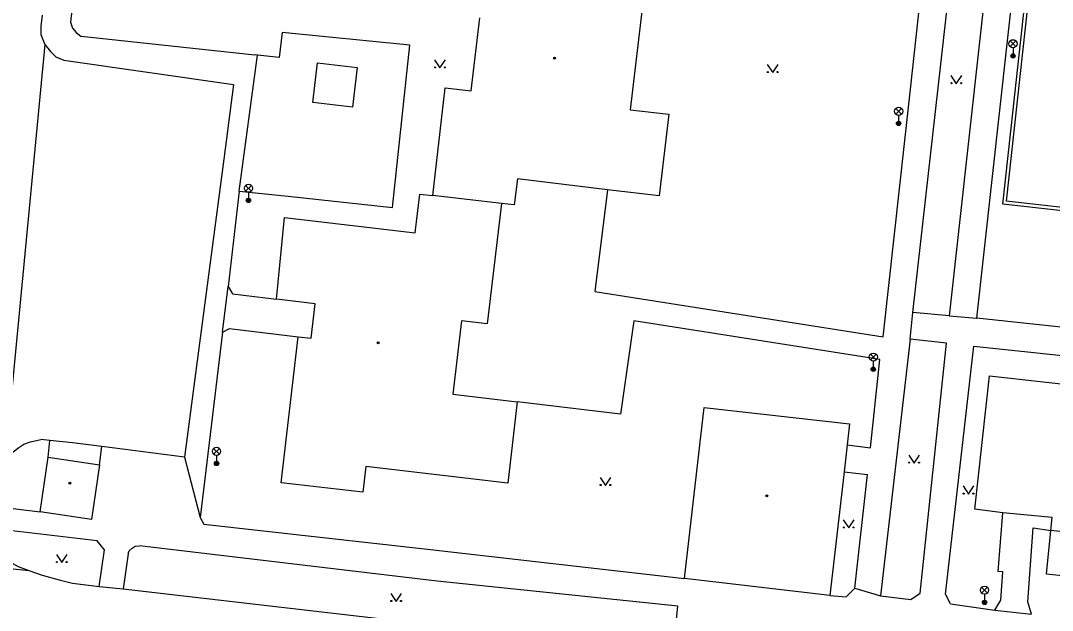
# Model space of a CAD drawing. Extents: x -595546 to -593986, y -1160845 to -1159202.
# Drawn here: x -594384.7 to -594289.5, y -1160322.5 to -1160268 of the extents above; entities that cross this region are included whole.
import ezdxf

# ---------------------------------------------------------------- set-up
doc = ezdxf.new("R2010")
doc.units = 0
for name, color, linetype in [('Level 33', 7, 'Continuous'), ('Level 36', 7, 'Continuous'), ('Level 39', 7, 'Continuous'), ('Specificka linie pasportu komunikaci', 7, 'Continuous'), ('TM - budovy zdene_ betonove - VP', 7, 'Continuous'), ('TM - chodniky - VP', 7, 'Continuous'), ('TM - komunikace - VP', 7, 'Continuous'), ('TM - plot drateny_ kovovy - VP', 7, 'Continuous'), ('TM - plot dreveny - VP', 7, 'Continuous'), ('TM - podezdivka plotu - VP', 7, 'Continuous')]:
    doc.layers.add(name, color=color, linetype=linetype)

msp = doc.modelspace()

# ---------------------------------------------------------------- linework, layer by layer
at = {"layer": 'Level 33'}
for p, q in [((-594293.355, -1160270.37), (-594292.825, -1160269.84)), ((-594293.355, -1160269.84), (-594292.825, -1160270.37)), ((-594293.09, -1160270.48), (-594293.09, -1160271.23)), ((-594303.915, -1160276.61), (-594303.385, -1160276.08)), ((-594303.915, -1160276.08), (-594303.385, -1160276.61)), ((-594303.65, -1160276.72), (-594303.65, -1160277.47)), ((-594363.955, -1160283.72), (-594363.425, -1160283.19)), ((-594363.955, -1160283.19), (-594363.425, -1160283.72)), ((-594363.69, -1160283.83), (-594363.69, -1160284.58)), ((-594306.255, -1160299.32), (-594305.725, -1160298.79)), ((-594306.255, -1160298.79), (-594305.725, -1160299.32)), ((-594305.99, -1160299.43), (-594305.99, -1160300.18)), ((-594366.905, -1160308.02), (-594366.375, -1160307.49)), ((-594366.905, -1160307.49), (-594366.375, -1160308.02)), ((-594366.64, -1160308.13), (-594366.64, -1160308.88)), ((-594295.985, -1160320.85), (-594295.455, -1160320.32)), ((-594295.985, -1160320.32), (-594295.455, -1160320.85)), ((-594295.72, -1160320.96), (-594295.72, -1160321.71))]:
    msp.add_line(p, q, dxfattribs=at)
for centre, radius in [((-594293.09, -1160270.105), 0.375), ((-594293.09, -1160271.23), 0.2), ((-594293.09, -1160271.23), 0.145), ((-594293.09, -1160271.23), 0.0876), ((-594303.65, -1160276.345), 0.375), ((-594303.65, -1160277.47), 0.2), ((-594303.65, -1160277.47), 0.145), ((-594303.65, -1160277.47), 0.0876), ((-594363.69, -1160283.455), 0.375), ((-594363.69, -1160284.58), 0.2), ((-594363.69, -1160284.58), 0.145), ((-594363.69, -1160284.58), 0.0876), ((-594305.99, -1160299.055), 0.375), ((-594305.99, -1160300.18), 0.2), ((-594305.99, -1160300.18), 0.145), ((-594305.99, -1160300.18), 0.0876), ((-594366.64, -1160307.755), 0.375), ((-594366.64, -1160308.88), 0.2), ((-594366.64, -1160308.88), 0.145), ((-594366.64, -1160308.88), 0.0876), ((-594295.72, -1160320.585), 0.375), ((-594295.72, -1160321.71), 0.2), ((-594295.72, -1160321.71), 0.145), ((-594295.72, -1160321.71), 0.0876)]:
    msp.add_circle(centre, radius, dxfattribs=at)
at = {"layer": 'Level 36'}
for points in [[(-594346.51, -1160271.59), (-594346.01, -1160272.34), (-594345.51, -1160271.59)], [(-594315.78, -1160272.02), (-594315.28, -1160272.77), (-594314.78, -1160272.02)], [(-594298.83, -1160273.05), (-594298.33, -1160273.8), (-594297.83, -1160273.05)], [(-594302.72, -1160308.1), (-594302.22, -1160308.85), (-594301.72, -1160308.1)], [(-594331.22, -1160310.17), (-594330.72, -1160310.92), (-594330.22, -1160310.17)], [(-594297.7, -1160310.96), (-594297.2, -1160311.71), (-594296.7, -1160310.96)], [(-594308.76, -1160314.09), (-594308.26, -1160314.84), (-594307.76, -1160314.09)], [(-594381.43, -1160317.29), (-594380.93, -1160318.04), (-594380.43, -1160317.29)], [(-594350.55, -1160320.88), (-594350.05, -1160321.63), (-594349.55, -1160320.88)]]:
    msp.add_lwpolyline(points, dxfattribs=at)
for centre in [(-594346.46, -1160272.29), (-594345.561, -1160272.29), (-594315.73, -1160272.72), (-594314.831, -1160272.72), (-594298.78, -1160273.75), (-594297.881, -1160273.75), (-594302.67, -1160308.8), (-594301.771, -1160308.8), (-594331.17, -1160310.87), (-594330.271, -1160310.87), (-594297.65, -1160311.66), (-594296.751, -1160311.66), (-594308.71, -1160314.79), (-594307.811, -1160314.79), (-594381.38, -1160317.99), (-594380.481, -1160317.99), (-594350.5, -1160321.58), (-594349.601, -1160321.58)]:
    msp.add_circle(centre, 0.05, dxfattribs=at)
at = {"layer": 'Level 39'}
for centre, radius in [((-594335.42, -1160271.43), 0.09), ((-594335.42, -1160271.43), 0.0398), ((-594351.71, -1160297.73), 0.09), ((-594351.71, -1160297.73), 0.0398), ((-594380.19, -1160310.69), 0.09), ((-594380.19, -1160310.69), 0.0398), ((-594315.81, -1160311.88), 0.09), ((-594315.81, -1160311.88), 0.0398)]:
    msp.add_circle(centre, radius, dxfattribs=at)
at = {"layer": 'Specificka linie pasportu komunikaci'}
for points in [[(-594382.51, -1160270.18), (-594386.18, -1160308.84)], [(-594364.56, -1160283.72), (-594362.85, -1160271.17)], [(-594366.09, -1160296.75), (-594365.56, -1160292.53)], [(-594302.6, -1160297.41), (-594302.33, -1160294.94)], [(-594298.98, -1160295.25), (-594296.43, -1160295.45)], [(-594382.19, -1160308.31), (-594382.04, -1160306.76)], [(-594377.44, -1160309.02), (-594377.22, -1160307.32)], [(-594369.6, -1160308.31), (-594368.15, -1160313.87)], [(-594386.95, -1160312.86), (-594382.94, -1160313.36)], [(-594396.76, -1160317.39), (-594383.98, -1160318.78)], [(-594307.71, -1160320.41), (-594305.34, -1160321.11)], [(-594294.77, -1160322.44), (-594291.37, -1160322.79)]]:
    msp.add_lwpolyline(points, dxfattribs=at)
at = {"layer": 'TM - budovy zdene_ betonove - VP'}
for points in [[(-594326.76, -1160261.9), (-594328.44, -1160276.2)], [(-594343.13, -1160274.46), (-594342.33, -1160267.7)], [(-594346.68, -1160284.13), (-594345.52, -1160274.19)], [(-594345.52, -1160274.19), (-594343.13, -1160274.46)], [(-594328.44, -1160276.2), (-594324.88, -1160276.61)], [(-594324.88, -1160276.61), (-594325.76, -1160284.15)], [(-594338.86, -1160282.6), (-594339.14, -1160284.99)], [(-594330.55, -1160283.59), (-594338.86, -1160282.6)], [(-594325.76, -1160284.15), (-594330.55, -1160283.59)], [(-594348.29, -1160287.57), (-594347.87, -1160284)], [(-594347.87, -1160284), (-594346.68, -1160284.13)], [(-594340.33, -1160284.85), (-594346.68, -1160284.13)], [(-594340.33, -1160284.85), (-594341.64, -1160295.99)], [(-594339.14, -1160284.99), (-594340.33, -1160284.85)], [(-594361.09, -1160293.7), (-594360.36, -1160286.15)], [(-594360.36, -1160286.15), (-594348.29, -1160287.57)], [(-594357.52, -1160294.12), (-594361.09, -1160293.7)], [(-594357.89, -1160297.31), (-594357.52, -1160294.12)], [(-594344.02, -1160295.7), (-594344.82, -1160302.47)], [(-594341.64, -1160295.99), (-594344.02, -1160295.7)], [(-594360.67, -1160310.66), (-594359.09, -1160297.17)], [(-594359.09, -1160297.17), (-594357.89, -1160297.31)], [(-594296.61, -1160313.09), (-594295.25, -1160300.77)], [(-594295.25, -1160300.77), (-594285.36, -1160301.89)], [(-594344.82, -1160302.47), (-594338.87, -1160303.17)], [(-594338.87, -1160303.17), (-594339.75, -1160310.71)], [(-594323.44, -1160319.52), (-594321.61, -1160303.71)], [(-594321.61, -1160303.71), (-594308.18, -1160305.22)], [(-594308.18, -1160305.22), (-594308.4, -1160307.17)], [(-594308.4, -1160307.17), (-594308.69, -1160309.66)], [(-594382.94, -1160313.36), (-594382.19, -1160308.31)], [(-594382.19, -1160308.31), (-594377.44, -1160309.02)], [(-594377.44, -1160309.02), (-594378.19, -1160314.07)], [(-594352.85, -1160309.16), (-594353.14, -1160311.54)], [(-594339.75, -1160310.71), (-594352.85, -1160309.16)], [(-594308.69, -1160309.66), (-594310.01, -1160321.07)], [(-594353.14, -1160311.54), (-594360.67, -1160310.66)], [(-594294.03, -1160313.45), (-594296.61, -1160313.09)], [(-594378.19, -1160314.07), (-594382.94, -1160313.36)], [(-594289.46, -1160313.88), (-594294.03, -1160313.45)], [(-594289.6, -1160315.08), (-594289.46, -1160313.88)], [(-594282.05, -1160315.91), (-594289.6, -1160315.08)], [(-594310.01, -1160321.07), (-594323.44, -1160319.52)]]:
    msp.add_lwpolyline(points, dxfattribs=at)
at = {"layer": 'TM - chodniky - VP'}
for points in [[(-594296.43, -1160295.45), (-594290.13, -1160238.34)], [(-594378.35, -1160252.54), (-594380.13, -1160268.1)], [(-594302.56, -1160274.3), (-594300.24, -1160253.1)], [(-594302.33, -1160294.94), (-594297.64, -1160253.11)], [(-594294.37, -1160253.48), (-594298.98, -1160295.25)], [(-594380.13, -1160268.1), (-594379.95, -1160268.68), (-594379.61, -1160269.06), (-594379.17, -1160269.4), (-594378.54, -1160269.48)], [(-594360.59, -1160269.08), (-594360.85, -1160271.39)], [(-594348.79, -1160270.23), (-594360.59, -1160269.08)], [(-594378.54, -1160269.48), (-594363.11, -1160271.14)], [(-594350.39, -1160285.23), (-594348.79, -1160270.23)], [(-594362.85, -1160271.17), (-594363.11, -1160271.14)], [(-594360.85, -1160271.39), (-594362.85, -1160271.17)], [(-594357.33, -1160271.88), (-594353.66, -1160272.3), (-594354.07, -1160275.95), (-594357.75, -1160275.54), (-594357.33, -1160271.88)], [(-594305.08, -1160297.19), (-594302.56, -1160274.3)], [(-594364.56, -1160283.72), (-594365.56, -1160292.53)], [(-594364.56, -1160283.72), (-594360.02, -1160284.2)], [(-594330.55, -1160283.59), (-594331.71, -1160292.98)], [(-594360.02, -1160284.2), (-594350.39, -1160285.23)], [(-594365.56, -1160292.53), (-594365.18, -1160293.22)], [(-594365.18, -1160293.22), (-594361.09, -1160293.7)], [(-594331.71, -1160292.98), (-594305.08, -1160297.19)], [(-594298.98, -1160295.25), (-594302.33, -1160294.94)], [(-594328.11, -1160295.69), (-594329.33, -1160304.32)], [(-594305.39, -1160299.27), (-594328.11, -1160295.69)], [(-594284.64, -1160296.73), (-594296.43, -1160295.45)], [(-594366.09, -1160296.75), (-594368.15, -1160313.87)], [(-594366.09, -1160296.75), (-594365.44, -1160296.42)], [(-594365.44, -1160296.42), (-594359.09, -1160297.17)], [(-594302.6, -1160297.41), (-594305.34, -1160321.11)], [(-594299.22, -1160297.77), (-594302.6, -1160297.41)], [(-594301.66, -1160320.87), (-594299.22, -1160297.77)], [(-594299.32, -1160320.94), (-594296.71, -1160298.04)], [(-594296.71, -1160298.04), (-594285.05, -1160299.26)], [(-594306.25, -1160307.42), (-594305.39, -1160299.27)], [(-594329.33, -1160304.32), (-594338.87, -1160303.17)], [(-594308.4, -1160307.17), (-594306.25, -1160307.42)], [(-594308.69, -1160309.66), (-594306.54, -1160309.91)], [(-594307.71, -1160320.41), (-594306.54, -1160309.91)], [(-594368.15, -1160313.87), (-594367.8, -1160314.5)], [(-594294.47, -1160318.85), (-594294.03, -1160313.45)], [(-594377.65, -1160316.04), (-594387.1, -1160314.91)], [(-594367.8, -1160314.5), (-594347.16, -1160316.81)], [(-594291.73, -1160321.67), (-594291.22, -1160314.84)], [(-594291.22, -1160314.84), (-594289.6, -1160315.08)], [(-594377, -1160316.85), (-594377.65, -1160316.04)], [(-594377.47, -1160320.23), (-594377, -1160316.85)], [(-594374.8, -1160317.22), (-594374.7, -1160316.96), (-594374.44, -1160316.7), (-594374.14, -1160316.53), (-594373.76, -1160316.5)], [(-594346.28, -1160319.75), (-594373.76, -1160316.5)], [(-594347.16, -1160316.81), (-594323.44, -1160319.52)], [(-594374.8, -1160317.22), (-594375.27, -1160320.47)], [(-594294.02, -1160318.88), (-594294.47, -1160318.85)], [(-594294.21, -1160321.52), (-594294.02, -1160318.88)], [(-594324.05, -1160322.06), (-594346.28, -1160319.75)], [(-594308.49, -1160321.21), (-594307.71, -1160320.41)], [(-594302.51, -1160321.45), (-594301.66, -1160320.87)], [(-594310.01, -1160321.07), (-594308.49, -1160321.21)], [(-594305.34, -1160321.11), (-594302.51, -1160321.45)], [(-594298.85, -1160321.86), (-594299.32, -1160320.94)], [(-594294.77, -1160322.44), (-594294.21, -1160321.52)], [(-594291.37, -1160322.79), (-594291.73, -1160321.67)], [(-594324.47, -1160326.33), (-594324.05, -1160322.06)], [(-594298.85, -1160321.86), (-594294.77, -1160322.44)]]:
    msp.add_lwpolyline(points, dxfattribs=at)
at = {"layer": 'TM - komunikace - VP'}
for points in [[(-594382.73, -1160267.47), (-594382.85, -1160268.48), (-594382.85, -1160269.26), (-594382.51, -1160270.18)], [(-594382.51, -1160270.18), (-594381.97, -1160270.83), (-594381.49, -1160271.31), (-594380.74, -1160271.63)], [(-594380.74, -1160271.63), (-594365.07, -1160273.88)], [(-594365.07, -1160273.88), (-594365.98, -1160280.76)], [(-594365.98, -1160280.76), (-594368.64, -1160301.03)], [(-594368.64, -1160301.03), (-594369.6, -1160308.31)], [(-594386.18, -1160308.84), (-594385.87, -1160308.35), (-594385.41, -1160307.8), (-594384.9, -1160307.39), (-594384.42, -1160307.1), (-594383.82, -1160306.88), (-594382.88, -1160306.68)], [(-594382.04, -1160306.76), (-594382.88, -1160306.68)], [(-594379.95, -1160306.96), (-594382.04, -1160306.76)], [(-594377.22, -1160307.32), (-594379.95, -1160306.96)], [(-594369.6, -1160308.31), (-594377.22, -1160307.32)], [(-594387.1, -1160314.91), (-594387.08, -1160315.68), (-594386.84, -1160316.5), (-594386.43, -1160317.28), (-594385.79, -1160317.93), (-594384.97, -1160318.41), (-594383.98, -1160318.78)], [(-594383.98, -1160318.78), (-594382.75, -1160319.19), (-594381.18, -1160319.64), (-594379.95, -1160319.94), (-594377.47, -1160320.23)], [(-594377.47, -1160320.23), (-594375.27, -1160320.47)], [(-594375.27, -1160320.47), (-594324.47, -1160326.33)]]:
    msp.add_lwpolyline(points, dxfattribs=at)
at = {"layer": 'TM - plot drateny_ kovovy - VP'}
for points in [[(-594293.7, -1160284.66), (-594288.67, -1160238.84)], [(-594283.65, -1160285.79), (-594293.7, -1160284.66)]]:
    msp.add_lwpolyline(points, dxfattribs=at)
at = {"layer": 'TM - plot dreveny - VP'}
msp.add_lwpolyline([(-594282.05, -1160315.91), (-594282.47, -1160319.92), (-594289.99, -1160319.1), (-594289.6, -1160315.08)], dxfattribs=at)
at = {"layer": 'TM - podezdivka plotu - VP'}
for points in [[(-594294.03, -1160284.93), (-594288.94, -1160238.51)], [(-594278.61, -1160286.66), (-594294.03, -1160284.93)]]:
    msp.add_lwpolyline(points, dxfattribs=at)

doc.saveas('drawing.dxf')
